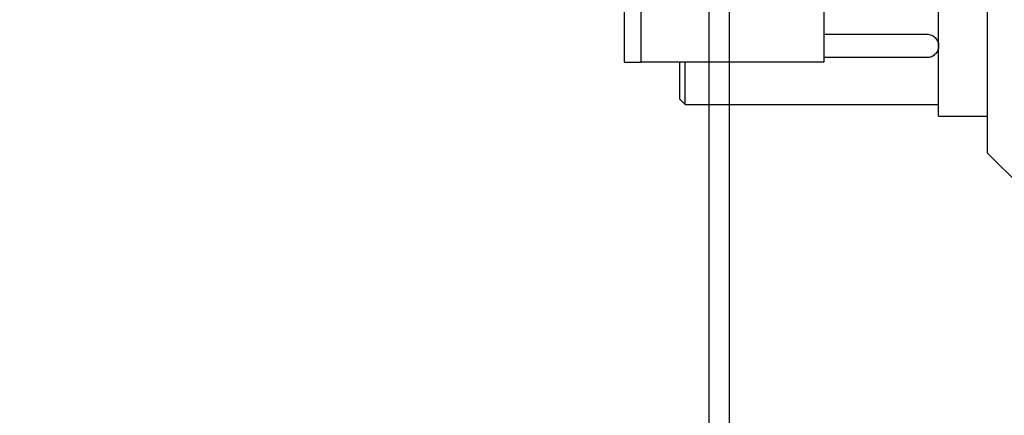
# Model space of a CAD drawing. Header units: inches. Extents: x 170 to 284, y 215 to 248.
# Tile 921 of 1056: x 226.585 to 226.941, y 245.046 to 245.189. Entities that reach past the tile are written whole.
import ezdxf

# ---------------------------------------------------------------- set-up
doc = ezdxf.new("R2010")
doc.units = ezdxf.units.IN
doc.header["$LTSCALE"] = 0.25
doc.header["$MEASUREMENT"] = 0
doc.layers.add('ANNOTATIONS', color=1, linetype='Continuous')
doc.layers.add('LH TOP OF HOOD', color=7, linetype='Continuous')
doc.styles.add('ARIAL', font='arial.ttf', dxfattribs={"height": 0.09375})
doc.dimstyles.new('STANDARD$0', dxfattribs={"dimtxt": 0.09375, "dimasz": 0.09375, "dimexe": 0.03125, "dimexo": 0.046875, "dimgap": 0.09, "dimtad": 0, "dimtih": 1, "dimtoh": 1, "dimdec": 4, "dimzin": 0, "dimdsep": 46, "dimtxsty": 'ARIAL', "dimcen": 0.09, "dimadec": 0, "dimazin": 0, "dimtfac": 1, "dimtdec": 4, "dimtofl": 0, "dimtmove": 0, "dimatfit": 1, "dimfxl": 1, "dimtolj": 1, "dimtzin": 0, "dimarcsym": 0})

# ---------------------------------------------------------------- blocks, each defined once
blk = doc.blocks.new('*D81')
at = {"layer": 'ANNOTATIONS', "color": 0, "lineweight": -2, "transparency": 16777216}
for p, q in [((226.77264, 245.3395), (226.77264, 245.831)), ((226.97101, 244.96994), (226.97101, 245.831)), ((226.67889, 245.79975), (226.58514, 245.79975)), ((227.06476, 245.79975), (227.15851, 245.79975))]:
    blk.add_line(p, q, dxfattribs=at)
at = {"layer": 'ANNOTATIONS', "color": 0, "transparency": 16777216}
for points in [[(226.67889, 245.81537), (226.67889, 245.78412), (226.77264, 245.79975)], [(227.06476, 245.81537), (227.06476, 245.78412), (226.97101, 245.79975)]]:
    blk.add_solid(points, dxfattribs=at)
at = {"layer": 'defpoints', "color": 0, "transparency": 16777216}
for p in [(226.77264, 245.79975), (226.77264, 245.29263), (226.97101, 244.92306)]:
    blk.add_point(p, dxfattribs=at)
at = {"layer": 'ANNOTATIONS', "color": 0, "transparency": 16777216, "insert": (227.30238, 245.79975), "char_height": 0.09375, "attachment_point": 5, "style": 'ARIAL'}
blk.add_mtext('\\A1;5"', dxfattribs=at)

msp = doc.modelspace()

# ---------------------------------------------------------------- linework, layer by layer
at = {"layer": 'LH TOP OF HOOD'}
for p, q in [((226.8035, 245.25452), (226.8035, 245.17327)), ((226.80954, 245.25224), (226.80954, 245.17327)), ((226.83404, 245.21955), (226.83404, 244.46033)), ((226.84145, 245.21955), (226.84145, 244.46033)), ((226.87556, 245.20514), (226.87556, 245.17327)), ((226.91703, 245.17917), (226.91703, 245.2035)), ((226.93474, 245.14038), (226.93474, 245.2035)), ((226.87556, 245.18341), (226.9128, 245.18341)), ((226.91703, 245.15374), (226.91703, 245.17917)), ((226.8035, 245.17327), (226.80954, 245.17327)), ((226.87556, 245.17327), (226.80954, 245.17327)), ((226.82345, 245.17327), (226.82345, 245.16001)), ((226.82548, 245.15798), (226.82548, 245.17327)), ((226.9128, 245.17493), (226.87556, 245.17493)), ((226.82345, 245.16001), (226.82548, 245.15798)), ((226.82548, 245.15798), (226.91703, 245.15798)), ((226.91703, 245.15374), (226.93474, 245.15374)), ((226.93474, 245.14038), (226.94681, 245.12831))]:
    msp.add_line(p, q, dxfattribs=at)
for points in [[(226.9128, 245.18341), (226.91307, 245.18341), (226.91335, 245.18338), (226.9139, 245.18327), (226.91416, 245.18319), (226.91468, 245.18298), (226.91492, 245.18285), (226.91538, 245.18254), (226.9156, 245.18236), (226.91599, 245.18197), (226.91617, 245.18176), (226.91647, 245.1813), (226.91661, 245.18105), (226.91682, 245.18054), (226.9169, 245.18027), (226.91701, 245.17973), (226.91703, 245.17945), (226.91703, 245.17917)], [(226.91703, 245.17917), (226.91703, 245.17889), (226.91701, 245.17862), (226.9169, 245.17807), (226.91682, 245.1778), (226.91661, 245.17729), (226.91647, 245.17704), (226.91616, 245.17658), (226.91599, 245.17637), (226.9156, 245.17598), (226.91538, 245.1758), (226.91492, 245.17549), (226.91468, 245.17536), (226.91416, 245.17515), (226.9139, 245.17507), (226.91335, 245.17496), (226.91308, 245.17493), (226.9128, 245.17493)]]:
    msp.add_open_spline(points, degree=3, knots=[0, 0, 0, 0, 0.125, 0.125, 0.25, 0.25, 0.375, 0.375, 0.5, 0.5, 0.625, 0.625, 0.75, 0.75, 0.875, 0.875, 1, 1, 1, 1], dxfattribs=at)

# ---------------------------------------------------------------- dimensions: what is measured, and where the dimension line sits
at = {"layer": 'ANNOTATIONS'}
dim = msp.add_linear_dim(base=(226.77264, 245.79975), p1=(226.97101, 244.92306), p2=(226.77264, 245.29263), angle=180, text='5"', dimstyle='STANDARD$0', dxfattribs=at)
dim.commit()
dim.dimension.update_dxf_attribs({"geometry": '*D81', "text_midpoint": (227.30238, 245.79975), "dimtype": 160})

doc.saveas('drawing.dxf')
